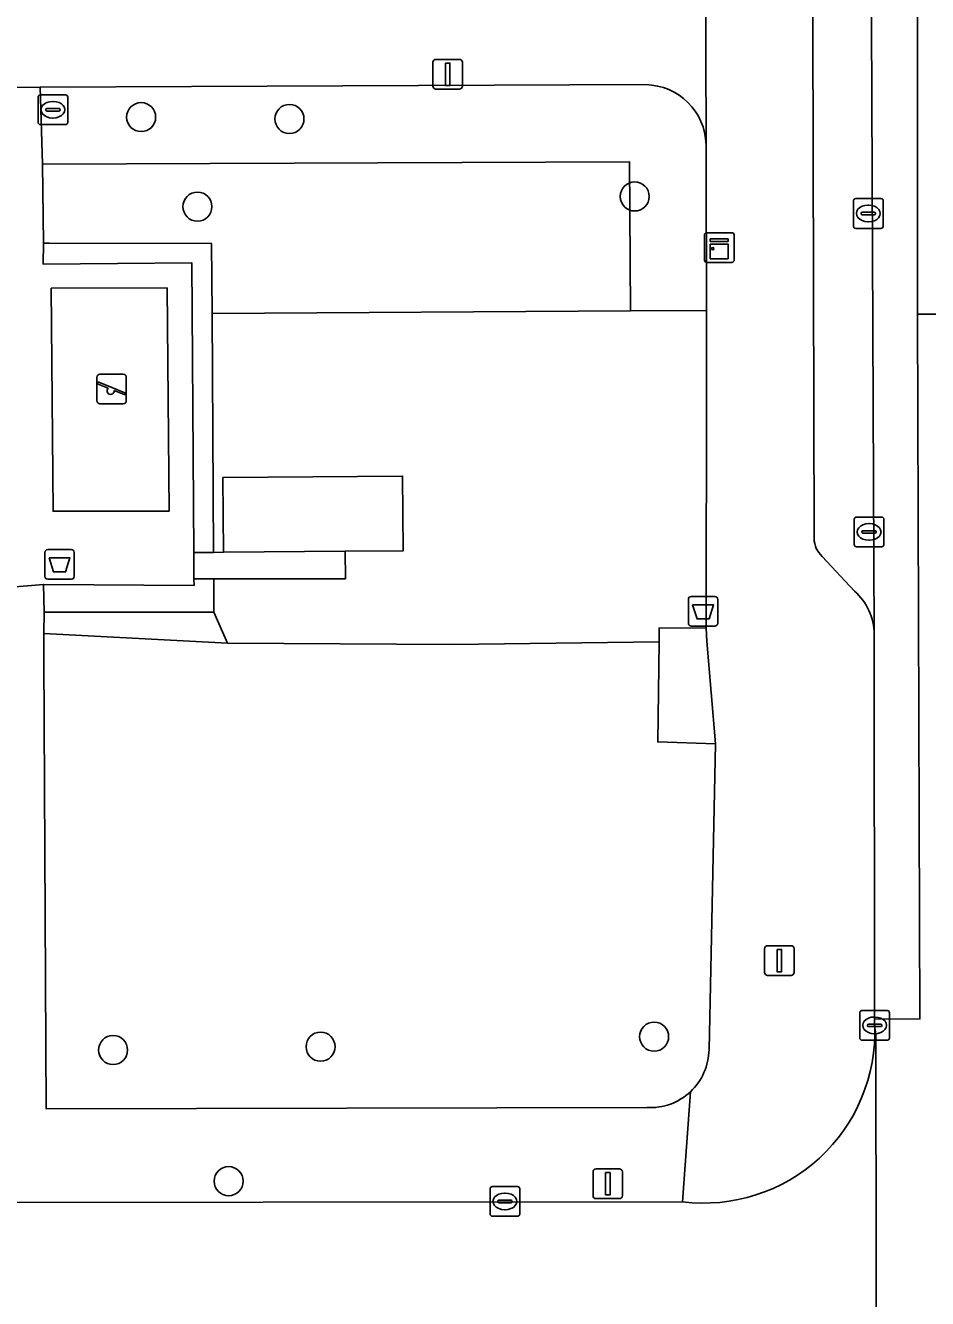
# Model space of a CAD drawing. Extents: x 160732 to 162107, y 387428 to 388479.
# Drawn here: x 161272.05 to 161302.41, y 388054.81 to 388097.64 of the extents above; entities that cross this region are included whole.
import ezdxf

# ---------------------------------------------------------------- set-up
doc = ezdxf.new("R2010")
doc.units = 0
for name, color, linetype in [('IMGEO_Afvalbak', 7, 'Continuous'), ('IMGEO_Boom', 7, 'Continuous'), ('IMGEO_Groenvoorziening', 7, 'Continuous'), ('IMGEO_Haag', 7, 'Continuous'), ('IMGEO_Kast', 7, 'Continuous'), ('IMGEO_Kolk', 7, 'Continuous'), ('IMGEO_Lichtmast', 7, 'Continuous'), ('IMGEO_Pand', 7, 'Continuous'), ('IMGEO_Parkeervlak_open', 7, 'Continuous'), ('IMGEO_Rijbaan_lokaal_gesloten', 7, 'Continuous'), ('IMGEO_Rijbaan_lokaal_open', 7, 'Continuous'), ('IMGEO_Rioolput', 7, 'Continuous'), ('IMGEO_Speelvoorziening', 7, 'Continuous'), ('IMGEO_Terreindeel_zand', 7, 'Continuous'), ('IMGEO_Voetpad_gesloten', 7, 'Continuous'), ('IMGEO_Voetpad_open', 7, 'Continuous')]:
    doc.layers.add(name, color=color, linetype=linetype)

msp = doc.modelspace()

# ---------------------------------------------------------------- linework, layer by layer
at = {"layer": 'IMGEO_Afvalbak'}
for p, q in [((161272.799, 388080.006), (161273.589, 388080.006)), ((161273.589, 388080.006), (161272.799, 388080.006)), ((161272.699, 388079.106), (161272.699, 388079.906)), ((161272.699, 388079.906), (161272.699, 388079.106)), ((161273.689, 388079.906), (161273.689, 388079.106)), ((161273.689, 388079.106), (161273.689, 388079.906)), ((161273.589, 388079.006), (161272.799, 388079.006)), ((161272.799, 388079.006), (161273.589, 388079.006)), ((161294.36, 388077.526), (161294.36, 388078.326)), ((161294.36, 388078.326), (161294.36, 388077.526)), ((161294.46, 388078.426), (161295.25, 388078.426)), ((161295.25, 388078.426), (161294.46, 388078.426)), ((161295.35, 388078.326), (161295.35, 388077.526)), ((161295.35, 388077.526), (161295.35, 388078.326)), ((161295.25, 388077.426), (161294.46, 388077.426)), ((161294.46, 388077.426), (161295.25, 388077.426))]:
    msp.add_line(p, q, dxfattribs=at)
for points in [[(161272.842, 388079.72), (161273.546, 388079.72), (161273.397, 388079.25), (161272.991, 388079.25), (161272.842, 388079.72)], [(161294.503, 388078.14), (161295.207, 388078.14), (161295.058, 388077.67), (161294.652, 388077.67), (161294.503, 388078.14)]]:
    msp.add_lwpolyline(points, dxfattribs=at)
for centre, start, end in [((161272.799, 388079.906), 90, 180), ((161272.799, 388079.906), 90, 180), ((161273.589, 388079.906), 0, 90), ((161273.589, 388079.906), 360, 90), ((161272.799, 388079.106), 180, 270), ((161272.799, 388079.106), 180, 270), ((161273.589, 388079.106), 270, 0), ((161273.589, 388079.106), 270, 0), ((161294.46, 388078.326), 90, 180), ((161294.46, 388078.326), 90, 180), ((161295.25, 388078.326), 0, 90), ((161295.25, 388078.326), 360, 90), ((161294.46, 388077.526), 180, 270), ((161294.46, 388077.526), 180, 270), ((161295.25, 388077.526), 270, 0), ((161295.25, 388077.526), 270, 0)]:
    msp.add_arc(centre, 0.1, start, end, dxfattribs=at)
at = {"layer": 'IMGEO_Boom'}
for centre in [(161275.941, 388094.553), (161280.933, 388094.49), (161292.555, 388091.883), (161277.836, 388091.54), (161293.208, 388063.618), (161281.982, 388063.28), (161274.997, 388063.167), (161278.887, 388058.756)]:
    msp.add_circle(centre, 0.489, dxfattribs=at)
at = {"layer": 'IMGEO_Groenvoorziening'}
for points in [[(161292.922, 388095.644), (161272.547, 388095.555)], [(161272.547, 388095.555), (161272.62, 388092.97)], [(161294.957, 388093.302), (161294.956, 388093.624)], [(161294.966, 388088.048), (161294.957, 388093.302)], [(161272.62, 388092.97), (161292.383, 388093.046), (161292.417, 388088.035)], [(161292.417, 388088.035), (161294.966, 388088.048)], [(161295.269, 388073.468), (161293.329, 388073.531), (161293.375, 388076.9), (161286.438, 388076.81), (161278.847, 388076.858), (161272.668, 388077.177), (161272.662, 388076.357), (161272.746, 388061.184), (161292.97, 388061.231)], [(161295.056, 388063.183), (161295.269, 388073.468)]]:
    msp.add_lwpolyline(points, dxfattribs=at)
for points in [[(161292.417, 388088.035), (161292.383, 388093.046), (161272.62, 388092.97), (161272.651, 388090.308), (161272.846, 388090.308), (161278.312, 388090.297), (161278.327, 388087.949)], [(161272.643, 388089.607), (161277.65, 388089.645), (161277.715, 388079.906), (161278.377, 388079.91), (161278.327, 388087.949), (161278.312, 388090.297), (161272.846, 388090.308), (161272.651, 388090.308)], [(161294.97, 388085.76), (161294.966, 388088.048), (161292.417, 388088.035), (161278.327, 388087.949), (161278.377, 388079.91), (161278.713, 388079.912), (161278.692, 388082.427), (161284.743, 388082.478), (161284.764, 388079.963), (161282.81, 388079.947), (161282.816, 388079.023), (161278.383, 388079.022), (161278.39, 388077.899), (161278.847, 388076.858), (161286.438, 388076.81), (161293.375, 388076.9), (161293.382, 388077.374), (161294.965, 388077.363)], [(161277.722, 388078.789), (161272.651, 388078.833), (161272.673, 388077.898), (161278.39, 388077.899), (161278.383, 388079.022), (161277.72, 388079.022)], [(161272.673, 388077.898), (161272.668, 388077.177), (161278.847, 388076.858), (161278.39, 388077.899)]]:
    msp.add_lwpolyline(points, close=True, dxfattribs=at)
for centre, radius, start, end in [((161292.891, 388093.579), 2.065, 1.2447, 89.151), ((161293.071, 388063.211), 1.985, 313.1574, 359.195), ((161293.076, 388063.208), 1.979, 266.9376, 313.1295)]:
    msp.add_arc(centre, radius, start, end, dxfattribs=at)
at = {"layer": 'IMGEO_Haag'}
for points in [[(161272.643, 388089.607), (161277.65, 388089.645), (161277.715, 388079.906), (161278.377, 388079.91), (161278.327, 388087.949), (161278.312, 388090.297), (161272.846, 388090.308), (161272.651, 388090.308)], [(161272.673, 388077.898), (161278.39, 388077.899), (161278.383, 388079.022), (161277.72, 388079.022), (161277.722, 388078.789), (161272.651, 388078.833)]]:
    msp.add_lwpolyline(points, close=True, dxfattribs=at)
at = {"layer": 'IMGEO_Kast'}
for p, q in [((161294.978, 388090.663), (161295.819, 388090.663)), ((161295.819, 388090.663), (161294.978, 388090.663)), ((161294.903, 388089.738), (161294.903, 388090.579)), ((161294.903, 388090.579), (161294.903, 388089.738)), ((161295.903, 388090.588), (161295.903, 388089.747)), ((161295.903, 388089.747), (161295.903, 388090.588)), ((161295.828, 388089.663), (161294.987, 388089.663)), ((161294.987, 388089.663), (161295.828, 388089.663))]:
    msp.add_line(p, q, dxfattribs=at)
for points in [[(161295.098, 388090.453), (161295.698, 388090.453), (161295.698, 388090.368), (161295.098, 388090.368), (161295.098, 388090.453)], [(161295.098, 388090.278), (161295.698, 388090.278), (161295.698, 388089.789), (161295.098, 388089.789), (161295.098, 388090.278)]]:
    msp.add_lwpolyline(points, dxfattribs=at)
msp.add_circle((161295.182, 388090.127), 0.0377, dxfattribs=at)
for centre, start, end in [((161294.981, 388090.585), 92.4484, 184.2845), ((161294.981, 388090.585), 92.4484, 184.2845), ((161295.825, 388090.585), 2.4484, 94.2845), ((161295.825, 388090.585), 2.4484, 94.2845), ((161294.981, 388089.741), 182.4484, 274.2845), ((161294.981, 388089.741), 182.4484, 274.2845), ((161295.825, 388089.741), 272.4484, 4.2845), ((161295.825, 388089.741), 272.4484, 4.2845)]:
    msp.add_arc(centre, 0.0779, start, end, dxfattribs=at)
at = {"layer": 'IMGEO_Kolk'}
for p, q in [((161299.917, 388090.884), (161299.917, 388091.736)), ((161299.992, 388091.81), (161300.844, 388091.81)), ((161300.405, 388091.59), (161300.43, 388091.59)), ((161300.918, 388091.736), (161300.918, 388090.884)), ((161300.176, 388091.304), (161300.176, 388091.316)), ((161300.614, 388091.267), (161300.216, 388091.267)), ((161300.219, 388091.353), (161300.617, 388091.353)), ((161300.66, 388091.316), (161300.66, 388091.304)), ((161300.844, 388090.81), (161299.992, 388090.81)), ((161300.428, 388091.03), (161300.403, 388091.03)), ((161299.944, 388080.17), (161299.944, 388081.022)), ((161300.019, 388081.096), (161300.871, 388081.096)), ((161300.432, 388080.876), (161300.457, 388080.876)), ((161300.945, 388081.022), (161300.945, 388080.17)), ((161300.203, 388080.59), (161300.203, 388080.602)), ((161300.641, 388080.553), (161300.243, 388080.553)), ((161300.246, 388080.639), (161300.644, 388080.639)), ((161300.687, 388080.602), (161300.687, 388080.59)), ((161300.871, 388080.096), (161300.019, 388080.096)), ((161300.455, 388080.316), (161300.43, 388080.316)), ((161300.13, 388063.571), (161300.13, 388064.423)), ((161300.205, 388064.497), (161301.057, 388064.497)), ((161300.618, 388064.277), (161300.643, 388064.277)), ((161301.131, 388064.423), (161301.131, 388063.571)), ((161300.389, 388063.991), (161300.389, 388064.003)), ((161300.827, 388063.954), (161300.429, 388063.954)), ((161300.432, 388064.04), (161300.83, 388064.04)), ((161300.641, 388063.717), (161300.616, 388063.717)), ((161300.873, 388064.003), (161300.873, 388063.991)), ((161301.057, 388063.497), (161300.205, 388063.497)), ((161287.759, 388058.574), (161288.611, 388058.574)), ((161287.684, 388057.648), (161287.684, 388058.5)), ((161287.986, 388058.117), (161288.384, 388058.117)), ((161288.172, 388058.354), (161288.197, 388058.354)), ((161288.685, 388058.5), (161288.685, 388057.648)), ((161287.943, 388058.068), (161287.943, 388058.08)), ((161288.381, 388058.031), (161287.983, 388058.031)), ((161288.195, 388057.794), (161288.17, 388057.794)), ((161288.427, 388058.08), (161288.427, 388058.068)), ((161288.611, 388057.574), (161287.759, 388057.574))]:
    msp.add_line(p, q, dxfattribs=at)
for points in [[(161299.917, 388090.884), (161299.917, 388091.736)], [(161299.992, 388091.81), (161300.844, 388091.81)], [(161300.918, 388091.736), (161300.918, 388090.884)], [(161300.844, 388090.81), (161299.992, 388090.81)], [(161299.944, 388080.17), (161299.944, 388081.022)], [(161300.019, 388081.096), (161300.871, 388081.096)], [(161300.945, 388081.022), (161300.945, 388080.17)], [(161300.871, 388080.096), (161300.019, 388080.096)], [(161300.13, 388063.571), (161300.13, 388064.423)], [(161300.205, 388064.497), (161301.057, 388064.497)], [(161301.131, 388064.423), (161301.131, 388063.571)], [(161301.057, 388063.497), (161300.205, 388063.497)], [(161287.759, 388058.574), (161288.611, 388058.574)], [(161287.684, 388057.648), (161287.684, 388058.5)], [(161288.685, 388058.5), (161288.685, 388057.648)], [(161288.611, 388057.574), (161287.759, 388057.574)]]:
    msp.add_lwpolyline(points, dxfattribs=at)
for centre, radius, start, end in [((161299.994, 388091.734), 0.0765, 91.552, 178.448), ((161299.994, 388091.734), 0.0765, 91.552, 178.448), ((161300.842, 388091.734), 0.0765, 1.552, 88.448), ((161300.842, 388091.734), 0.0765, 1.552, 88.448), ((161300.216, 388091.313), 0.0403, 85.8775, 175.7526), ((161300.213, 388091.303), 0.0366, 178.938, 274.7102), ((161300.617, 388091.31), 0.043, 264.8664, 352.4533), ((161300.621, 388091.315), 0.0386, 1.7309, 96.639), ((161299.994, 388090.886), 0.0765, 181.552, 268.448), ((161299.994, 388090.886), 0.0765, 181.552, 268.448), ((161300.842, 388090.886), 0.0765, 271.552, 358.448), ((161300.842, 388090.886), 0.0765, 271.552, 358.448), ((161300.021, 388081.02), 0.0765, 91.552, 178.448), ((161300.021, 388081.02), 0.0765, 91.552, 178.448), ((161300.869, 388081.02), 0.0765, 1.552, 88.448), ((161300.869, 388081.02), 0.0765, 1.552, 88.448), ((161300.243, 388080.599), 0.0403, 85.8775, 175.7526), ((161300.24, 388080.589), 0.0366, 178.938, 274.7102), ((161300.644, 388080.596), 0.043, 264.8664, 352.4533), ((161300.648, 388080.601), 0.0386, 1.7309, 96.639), ((161300.021, 388080.172), 0.0765, 181.552, 268.448), ((161300.021, 388080.172), 0.0765, 181.552, 268.448), ((161300.869, 388080.172), 0.0765, 271.552, 358.448), ((161300.869, 388080.172), 0.0765, 271.552, 358.448), ((161300.207, 388064.421), 0.0765, 91.552, 178.448), ((161300.207, 388064.421), 0.0765, 91.552, 178.448), ((161301.055, 388064.421), 0.0765, 1.552, 88.448), ((161301.055, 388064.421), 0.0765, 1.552, 88.448), ((161300.429, 388064), 0.0403, 85.8775, 175.7526), ((161300.426, 388063.99), 0.0366, 178.938, 274.7102), ((161300.83, 388063.997), 0.043, 264.8664, 352.4533), ((161300.834, 388064.002), 0.0386, 1.7309, 96.639), ((161300.207, 388063.573), 0.0765, 181.552, 268.448), ((161300.207, 388063.573), 0.0765, 181.552, 268.448), ((161301.055, 388063.573), 0.0765, 271.552, 358.448), ((161301.055, 388063.573), 0.0765, 271.552, 358.448), ((161287.761, 388058.498), 0.0765, 91.552, 178.448), ((161287.761, 388058.498), 0.0765, 91.552, 178.448), ((161288.609, 388058.498), 0.0765, 1.552, 88.448), ((161288.609, 388058.498), 0.0765, 1.552, 88.448), ((161287.983, 388058.077), 0.0403, 85.8775, 175.7526), ((161288.388, 388058.079), 0.0386, 1.7309, 96.639), ((161287.98, 388058.067), 0.0366, 178.938, 274.7102), ((161288.384, 388058.074), 0.043, 264.8664, 352.4533), ((161287.761, 388057.65), 0.0765, 181.552, 268.448), ((161287.761, 388057.65), 0.0765, 181.552, 268.448), ((161288.609, 388057.65), 0.0765, 271.552, 358.448), ((161288.609, 388057.65), 0.0765, 271.552, 358.448)]:
    msp.add_arc(centre, radius, start, end, dxfattribs=at)
for centre, major_axis, ratio, start_param, end_param in [((161300.404, 388091.31), (-0.387, 0.002), 0.722429, 4.712389, 7.853982), ((161300.429, 388091.31), (-0.39, 0.002), 0.717154, 1.570796, 4.712389), ((161300.431, 388080.596), (-0.387, 0.002), 0.722429, 4.712389, 7.853982), ((161300.456, 388080.596), (-0.39, 0.002), 0.717154, 1.570796, 4.712389), ((161300.617, 388063.997), (-0.387, 0.002), 0.722429, 4.712389, 7.853982), ((161300.642, 388063.997), (-0.39, 0.002), 0.717154, 1.570796, 4.712389), ((161288.171, 388058.074), (-0.387, 0.002), 0.722429, 4.712389, 7.853982), ((161288.196, 388058.074), (-0.39, 0.002), 0.717154, 1.570796, 4.712389)]:
    msp.add_ellipse(centre, major_axis=major_axis, ratio=ratio, start_param=start_param, end_param=end_param, dxfattribs=at)
at = {"layer": 'IMGEO_Lichtmast'}
for p, q in [((161285.765, 388095.595), (161285.765, 388096.395)), ((161285.765, 388096.395), (161285.765, 388095.595)), ((161285.865, 388096.495), (161286.655, 388096.495)), ((161286.655, 388096.495), (161285.865, 388096.495)), ((161286.755, 388096.395), (161286.755, 388095.595)), ((161286.755, 388095.595), (161286.755, 388096.395)), ((161286.655, 388095.495), (161285.865, 388095.495)), ((161285.865, 388095.495), (161286.655, 388095.495)), ((161297.028, 388066.676), (161297.818, 388066.676)), ((161297.818, 388066.676), (161297.028, 388066.676)), ((161296.928, 388065.776), (161296.928, 388066.576)), ((161296.928, 388066.576), (161296.928, 388065.776)), ((161297.918, 388066.576), (161297.918, 388065.776)), ((161297.918, 388065.776), (161297.918, 388066.576)), ((161297.818, 388065.676), (161297.028, 388065.676)), ((161297.028, 388065.676), (161297.818, 388065.676)), ((161291.153, 388058.27), (161291.153, 388059.07)), ((161291.153, 388059.07), (161291.153, 388058.27)), ((161291.253, 388059.17), (161292.043, 388059.17)), ((161292.043, 388059.17), (161291.253, 388059.17)), ((161292.143, 388059.07), (161292.143, 388058.27)), ((161292.143, 388058.27), (161292.143, 388059.07)), ((161292.043, 388058.17), (161291.253, 388058.17)), ((161291.253, 388058.17), (161292.043, 388058.17))]:
    msp.add_line(p, q, dxfattribs=at)
for points in [[(161286.185, 388096.37), (161286.335, 388096.37), (161286.335, 388095.62), (161286.185, 388095.62), (161286.185, 388096.37)], [(161297.348, 388066.551), (161297.498, 388066.551), (161297.498, 388065.801), (161297.348, 388065.801), (161297.348, 388066.551)], [(161291.573, 388059.045), (161291.723, 388059.045), (161291.723, 388058.295), (161291.573, 388058.295), (161291.573, 388059.045)]]:
    msp.add_lwpolyline(points, dxfattribs=at)
for centre, start, end in [((161285.865, 388096.395), 90, 180), ((161285.865, 388096.395), 90, 180), ((161286.655, 388096.395), 0, 90), ((161286.655, 388096.395), 360, 90), ((161285.865, 388095.595), 180, 270), ((161285.865, 388095.595), 180, 270), ((161286.655, 388095.595), 270, 0), ((161286.655, 388095.595), 270, 0), ((161297.028, 388066.576), 90, 180), ((161297.028, 388066.576), 90, 180), ((161297.818, 388066.576), 0, 90), ((161297.818, 388066.576), 360, 90), ((161297.028, 388065.776), 180, 270), ((161297.028, 388065.776), 180, 270), ((161297.818, 388065.776), 270, 0), ((161297.818, 388065.776), 270, 0), ((161291.253, 388059.07), 90, 180), ((161291.253, 388059.07), 90, 180), ((161292.043, 388059.07), 0, 90), ((161292.043, 388059.07), 360, 90), ((161291.253, 388058.27), 180, 270), ((161291.253, 388058.27), 180, 270), ((161292.043, 388058.27), 270, 0), ((161292.043, 388058.27), 270, 0)]:
    msp.add_arc(centre, 0.1, start, end, dxfattribs=at)
at = {"layer": 'IMGEO_Pand'}
msp.add_lwpolyline([(161284.764, 388079.963), (161284.743, 388082.478), (161278.692, 388082.427), (161278.713, 388079.912), (161282.81, 388079.947)], close=True, dxfattribs=at)
at = {"layer": 'IMGEO_Parkeervlak_open'}
for points in [[(161300.616, 388077.151), (161300.427, 388120.911), (161300.432, 388139.424)], [(161298.448, 388136.488), (161298.593, 388080.37)], [(161298.863, 388079.775), (161299.956, 388078.608)]]:
    msp.add_lwpolyline(points, dxfattribs=at)
for centre, radius, start, end in [((161299.424, 388080.388), 0.831, 181.2579, 227.5574), ((161298.639, 388077.133), 1.977, 0.5121, 48.2276)]:
    msp.add_arc(centre, radius, start, end, dxfattribs=at)
at = {"layer": 'IMGEO_Rijbaan_lokaal_gesloten'}
for points in [[(161302.072, 388139.624), (161300.431, 388139.603), (161300.432, 388139.424), (161300.427, 388120.911), (161300.616, 388077.151), (161300.631, 388064.21), (161302.155, 388064.216), (161302.072, 388087.918)], [(161305.432, 388139.667), (161302.072, 388139.624), (161302.072, 388087.918), (161305.805, 388087.926)]]:
    msp.add_lwpolyline(points, close=True, dxfattribs=at)
at = {"layer": 'IMGEO_Rijbaan_lokaal_open'}
msp.add_lwpolyline([(161305.575, 388070.665), (161307.113, 388070.665), (161307.023, 388087.71), (161307.047, 388087.929), (161305.805, 388087.926), (161302.072, 388087.918), (161302.155, 388064.216), (161300.631, 388064.21), (161300.631, 388063.997), (161300.669, 388063.691), (161300.696, 388047.536), (161300.655, 388047.16), (161302.28, 388047.16), (161305.715, 388047.213)], close=True, dxfattribs=at)
for points in [[(161300.655, 388047.16), (161300.696, 388047.536), (161300.669, 388063.691), (161300.631, 388063.997)], [(161294.168, 388058.061), (161265.907, 388058.035), (161265.928, 388053.054), (161293.331, 388053.085), (161293.733, 388053.086), (161294.7, 388053.094)]]:
    msp.add_lwpolyline(points, dxfattribs=at)
msp.add_arc((161294.878, 388063.775), 5.758, 262.9212, 2.2112, dxfattribs=at)
at = {"layer": 'IMGEO_Rioolput'}
for p, q in [((161272.47, 388094.374), (161272.47, 388095.226)), ((161272.545, 388095.3), (161273.397, 388095.3)), ((161272.958, 388095.08), (161272.983, 388095.08)), ((161273.471, 388095.226), (161273.471, 388094.374)), ((161272.729, 388094.794), (161272.729, 388094.806)), ((161273.167, 388094.757), (161272.769, 388094.757)), ((161272.772, 388094.843), (161273.17, 388094.843)), ((161272.981, 388094.52), (161272.956, 388094.52)), ((161273.213, 388094.806), (161273.213, 388094.794)), ((161273.397, 388094.3), (161272.545, 388094.3))]:
    msp.add_line(p, q, dxfattribs=at)
for points in [[(161272.47, 388094.374), (161272.47, 388095.226)], [(161272.545, 388095.3), (161273.397, 388095.3)], [(161273.471, 388095.226), (161273.471, 388094.374)], [(161273.397, 388094.3), (161272.545, 388094.3)]]:
    msp.add_lwpolyline(points, dxfattribs=at)
for centre, radius, start, end in [((161272.547, 388095.224), 0.0765, 91.552, 178.448), ((161272.547, 388095.224), 0.0765, 91.552, 178.448), ((161273.395, 388095.224), 0.0765, 1.552, 88.448), ((161273.395, 388095.224), 0.0765, 1.552, 88.448), ((161272.769, 388094.803), 0.0403, 85.8775, 175.7526), ((161272.766, 388094.793), 0.0366, 178.938, 274.7102), ((161273.17, 388094.8), 0.043, 264.8664, 352.4533), ((161273.174, 388094.805), 0.0386, 1.7309, 96.639), ((161272.547, 388094.376), 0.0765, 181.552, 268.448), ((161272.547, 388094.376), 0.0765, 181.552, 268.448), ((161273.395, 388094.376), 0.0765, 271.552, 358.448), ((161273.395, 388094.376), 0.0765, 271.552, 358.448)]:
    msp.add_arc(centre, radius, start, end, dxfattribs=at)
for centre, major_axis, ratio, start_param, end_param in [((161272.957, 388094.8), (-0.387, 0.002), 0.722429, 4.712389, 7.853982), ((161272.982, 388094.8), (-0.39, 0.002), 0.717154, 1.570796, 4.712389)]:
    msp.add_ellipse(centre, major_axis=major_axis, ratio=ratio, start_param=start_param, end_param=end_param, dxfattribs=at)
at = {"layer": 'IMGEO_Speelvoorziening'}
for p, q in [((161274.451, 388085.005), (161274.451, 388085.805)), ((161274.451, 388085.805), (161274.451, 388085.005)), ((161274.834, 388085.433), (161274.495, 388085.57)), ((161274.52, 388085.63), (161275.396, 388085.277)), ((161274.551, 388085.905), (161275.341, 388085.905)), ((161275.341, 388085.905), (161274.551, 388085.905)), ((161275.441, 388085.805), (161275.441, 388085.005)), ((161275.441, 388085.005), (161275.441, 388085.805)), ((161275.372, 388085.217), (161275.032, 388085.354)), ((161275.341, 388084.905), (161274.551, 388084.905)), ((161274.551, 388084.905), (161275.341, 388084.905))]:
    msp.add_line(p, q, dxfattribs=at)
for centre, radius, start, end in [((161274.551, 388085.805), 0.1, 90, 180), ((161274.551, 388085.805), 0.1, 90, 180), ((161274.508, 388085.6), 0.0327, 68.078, 248.078), ((161275.341, 388085.805), 0.1, 0, 90), ((161275.341, 388085.805), 0.1, 360, 90), ((161274.913, 388085.343), 0.12, 130.9928, 5.1632), ((161275.384, 388085.247), 0.0327, 248.078, 68.078), ((161274.551, 388085.005), 0.1, 180, 270), ((161274.551, 388085.005), 0.1, 180, 270), ((161275.341, 388085.005), 0.1, 270, 0), ((161275.341, 388085.005), 0.1, 270, 0)]:
    msp.add_arc(centre, radius, start, end, dxfattribs=at)
at = {"layer": 'IMGEO_Terreindeel_zand'}
msp.add_lwpolyline([(161276.882, 388081.298), (161276.812, 388088.806), (161272.918, 388088.797), (161272.976, 388081.293)], close=True, dxfattribs=at)
at = {"layer": 'IMGEO_Voetpad_gesloten'}
msp.add_lwpolyline([(161294.979, 388076.921), (161294.965, 388077.363), (161293.382, 388077.374), (161293.375, 388076.9), (161293.329, 388073.531), (161295.269, 388073.468)], close=True, dxfattribs=at)
at = {"layer": 'IMGEO_Voetpad_open'}
for points in [[(161294.843, 388140.55), (161294.94, 388100.934), (161294.942, 388100.12), (161294.956, 388093.624), (161294.957, 388093.302), (161294.966, 388088.048), (161294.97, 388085.76), (161294.965, 388077.363), (161294.979, 388076.921), (161295.269, 388073.468), (161295.056, 388063.183)], [(161298.593, 388080.37), (161298.448, 388136.488)], [(161294.956, 388093.624), (161294.942, 388100.12)], [(161170.524, 388095.717), (161212.798, 388095.827), (161212.798, 388096.958), (161219.7, 388096.93), (161219.696, 388095.853), (161246.642, 388095.957), (161246.658, 388095.492), (161248.309, 388095.496), (161271.324, 388095.549), (161272.547, 388095.555), (161292.922, 388095.644)], [(161271.436, 388078.731), (161272.651, 388078.833), (161277.722, 388078.789), (161277.72, 388079.022), (161277.715, 388079.906), (161277.65, 388089.645), (161272.643, 388089.607), (161272.651, 388090.308), (161272.62, 388092.97), (161272.547, 388095.555), (161271.324, 388095.549)], [(161299.956, 388078.608), (161298.863, 388079.775)], [(161292.97, 388061.231), (161272.746, 388061.184), (161272.662, 388076.357), (161272.668, 388077.177), (161272.673, 388077.898), (161272.651, 388078.833), (161271.436, 388078.731), (161271.434, 388077.845), (161271.433, 388077.094), (161271.445, 388076.346), (161271.486, 388061.181), (161179.331, 388060.968), (161169.258, 388060.945), (161166.3, 388060.938), (161167.388, 388057.873), (161168.683, 388057.787), (161262.397, 388058.009), (161265.907, 388058.035), (161294.168, 388058.061), (161294.429, 388061.763)], [(161300.631, 388063.997), (161300.631, 388064.21), (161300.616, 388077.151)], [(161294.429, 388061.763), (161294.168, 388058.061)]]:
    msp.add_lwpolyline(points, dxfattribs=at)
for points in [[(161272.918, 388088.797), (161276.812, 388088.806), (161276.882, 388081.298), (161272.976, 388081.293)], [(161277.72, 388079.022), (161278.383, 388079.022), (161282.816, 388079.023), (161282.81, 388079.947), (161278.713, 388079.912), (161278.377, 388079.91), (161277.715, 388079.906)]]:
    msp.add_lwpolyline(points, close=True, dxfattribs=at)
for centre, radius, start, end in [((161292.891, 388093.579), 2.065, 1.2447, 89.151), ((161299.424, 388080.388), 0.831, 181.2579, 227.5574), ((161298.639, 388077.133), 1.977, 0.5121, 48.2276), ((161294.878, 388063.775), 5.758, 262.9212, 2.2112), ((161293.071, 388063.211), 1.985, 313.1574, 359.195), ((161293.076, 388063.208), 1.979, 266.9376, 313.1295)]:
    msp.add_arc(centre, radius, start, end, dxfattribs=at)

doc.saveas('drawing.dxf')
